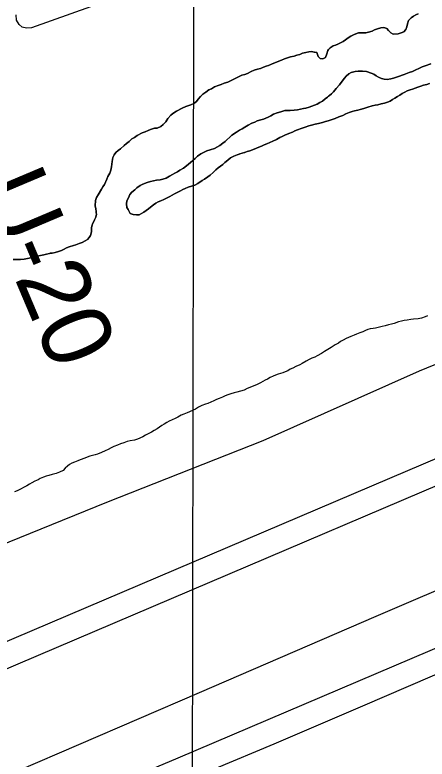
# Model space of a CAD drawing. Extents: x 3187622 to 3225504, y 800805 to 826213.
# Drawn here: x 3217777 to 3218268, y 810083 to 810970 of the extents above; entities that cross this region are included whole.
import ezdxf

# ---------------------------------------------------------------- set-up
doc = ezdxf.new("R2010")
doc.units = 0
for name, color, linetype in [('V-GRID-MAJR', 7, 'Continuous'), ('V-LEVE-TOET', 7, 'Continuous'), ('V-RIVR-RANG-IDEN', 7, 'Continuous'), ('V-ROAD-CNTR', 7, 'Continuous'), ('V-SITE-VEGE', 7, 'Continuous'), ('V-SURV-LINE', 7, 'Continuous'), ('V-TOPO-MINR', 7, 'Continuous'), ('V-TOPO-SHOR', 7, 'Continuous')]:
    doc.layers.add(name, color=color, linetype=linetype)

msp = doc.modelspace()

# ---------------------------------------------------------------- linework, layer by layer
at = {"layer": 'V-GRID-MAJR'}
msp.add_spline([(3217981.91, 806194.15), (3217992.49, 812254.42), (3218003.07, 818316.63), (3218013.65, 824378.87), (3218013.65, 824380.78)], degree=3, dxfattribs=at)
at = {"layer": 'V-LEVE-TOET'}
for points in [[(3217063.05, 810001.19), (3217225.58, 810084.65), (3217383.55, 810168.32), (3217522.12, 810238.05), (3217691.8, 810310.47), (3217886.73, 810389.43), (3218073.1, 810462.92), (3218259.14, 810545.89), (3218454.46, 810625.79), (3218640.86, 810706.48), (3218833.72, 810788.48), (3219010.03, 810859.74), (3219231.38, 810949.95), (3219469.44, 811047.29), (3219680.35, 811135.83), (3219912.55, 811237.19), (3220136.97, 811336.48), (3220446.09, 811462.51), (3220570.9, 811508.41), (3220724.16, 811557.02), (3220891.09, 811609.92)], [(3221559.73, 811601.19), (3221373.6, 811539.26), (3221132.97, 811462.23), (3220898.56, 811375.11), (3220626.36, 811278.5), (3220365.69, 811173.67), (3220168.47, 811090.37), (3219979.79, 811010.64), (3219758.61, 810915.12), (3219550.94, 810828.26), (3219314.36, 810725.22), (3219088.45, 810631.24), (3218842.19, 810525.22), (3218618.93, 810429.14), (3218438.8, 810352.4), (3218206.98, 810253.13), (3217996.63, 810162.3), (3217780.97, 810069.22)]]:
    msp.add_lwpolyline(points, dxfattribs=at)
at = {"layer": 'V-ROAD-CNTR'}
msp.add_lwpolyline([(3219781.92, 810860.89), (3219471.97, 810727.2), (3219144.75, 810585.97), (3218774.78, 810430.06), (3218485.7, 810303.7), (3217971.09, 810084.57), (3217703.35, 809971.73)], dxfattribs=at)
at = {"layer": 'V-SITE-VEGE'}
for points in [[(3218257.49, 810971.12), (3218254.57, 810969.93), (3218251.82, 810968.57), (3218249.23, 810966.35), (3218246.13, 810963.28), (3218244.92, 810959.52), (3218244.21, 810955.75), (3218243, 810952.66), (3218240.42, 810949.93), (3218237.32, 810948.57), (3218233.72, 810947.56), (3218227.71, 810947.08), (3218224.81, 810948.63), (3218222.25, 810951.56), (3218220.03, 810953.63), (3218216.77, 810955.01), (3218213, 810954.52), (3218209.05, 810953.33), (3218205.62, 810952.15), (3218202.7, 810950.79), (3218198.4, 810949.27), (3218195.14, 810948.6), (3218190.17, 810948.62), (3218186.57, 810948.46), (3218181.41, 810946.6), (3218177.29, 810944.56), (3218174.02, 810942.52), (3218170.92, 810940.13), (3218168, 810938.26), (3218164.91, 810936.73), (3218161.98, 810935.03), (3218159.06, 810934.01), (3218156.15, 810933.17), (3218152.88, 810930.61), (3218150.81, 810928.73), (3218149.95, 810927.37), (3218148.73, 810923.43), (3218146.99, 810919.15), (3218143.9, 810917.79), (3218140.82, 810917.98), (3218138.59, 810920.22), (3218136.73, 810925.03), (3218134.16, 810925.73), (3218133.65, 810925.73), (3218130.56, 810926.26), (3218127.48, 810925.93), (3218123.87, 810925.26), (3218119.75, 810924.25), (3218116.49, 810922.89), (3218113.06, 810921.88), (3218109.79, 810920.86), (3218105.67, 810919.85), (3218098.29, 810917.49), (3218094.68, 810916.13), (3218087.47, 810913.08), (3218082.66, 810911.21), (3218079.39, 810909.86), (3218076.3, 810908.84), (3218073.21, 810907.66), (3218069.6, 810906.3), (3218066.17, 810905.46), (3218062.39, 810903.93), (3218058.61, 810902.58), (3218054.14, 810900.2), (3218051.05, 810899.01), (3218047.62, 810898), (3218047.45, 810898), (3218044.18, 810896.64), (3218040.23, 810894.43)], [(3218258.41, 810906.11), (3218262.36, 810908.15), (3218265.8, 810909.33), (3218272.5, 810911.53)], [(3217914.68, 810733.17), (3217912.13, 810737.93), (3217910.43, 810740.68), (3217910.1, 810744.97), (3217910.46, 810748.4), (3217912.37, 810752.16), (3217914.27, 810756.09), (3217916.51, 810758.66), (3217919.96, 810761.73), (3217922.54, 810763.77), (3217926.49, 810766.67), (3217929.59, 810768.2), (3217934.74, 810770.23), (3217938.69, 810771.42), (3217942.47, 810772.43), (3217946.07, 810772.93), (3217950.19, 810773.42), (3217953.28, 810774.27), (3217957.23, 810775.62), (3217961.52, 810777.66), (3217964.96, 810779.7), (3217967.89, 810781.4), (3217970.81, 810782.93), (3217973.56, 810784.8), (3217978.03, 810787.36), (3217981.64, 810790.25), (3217986.29, 810794.01), (3217989.05, 810796.57), (3217991.8, 810798.95), (3217994.9, 810801.51), (3217998.85, 810804.24), (3218001.78, 810805.94), (3218005.9, 810807.98), (3218009.85, 810809.16), (3218014.83, 810810.68), (3218021.36, 810814.25), (3218024.98, 810816.98), (3218027.56, 810819.02), (3218029.79, 810821.07), (3218033.24, 810824.48), (3218035.65, 810826.53), (3218040.98, 810830.28), (3218044.59, 810832.49), (3218048.03, 810834.19), (3218051.13, 810836.24), (3218054.91, 810838.45), (3218059.55, 810840.83), (3218062.98, 810842.35), (3218065.73, 810843.71), (3218070.03, 810844.89), (3218073.29, 810845.74), (3218078.79, 810847.94), (3218082.05, 810849.64), (3218085.32, 810851.51), (3218089.44, 810853.21), (3218094.08, 810854.56), (3218098.54, 810855.91), (3218102.14, 810856.06), (3218105.23, 810856.05), (3218110.03, 810856.37), (3218113.81, 810856.87), (3218117.58, 810857.71), (3218120.84, 810858.38), (3218123.93, 810858.88), (3218127.54, 810860.06), (3218133.89, 810862.44), (3218137.33, 810863.79), (3218140.42, 810865.49), (3218143.52, 810867.36), (3218146.79, 810869.92), (3218149.54, 810872.14), (3218150.92, 810873.16), (3218151.95, 810874.01), (3218154.19, 810876.06), (3218156.6, 810878.45), (3218159.88, 810882.21), (3218163.67, 810886.82), (3218166.95, 810890.92), (3218169.71, 810894.51), (3218171.95, 810896.9), (3218174.88, 810899.63), (3218177.79, 810901.16), (3218182.43, 810902.51), (3218186.2, 810902.83), (3218191.35, 810902.98), (3218195.81, 810902.45), (3218201.46, 810900.71), (3218204.54, 810899.32), (3218207.44, 810897.25), (3218210.35, 810895.87), (3218213.77, 810894.31), (3218217.2, 810893.26), (3218220.63, 810893.08), (3218225.09, 810893.74), (3218228.18, 810894.76), (3218232.99, 810896.28), (3218240.72, 810898.99), (3218246.73, 810901.36), (3218250.68, 810902.71), (3218254.8, 810904.41), (3218258.41, 810906.11)], [(3218040.23, 810894.43), (3218033.87, 810891.54), (3218030.77, 810890.02), (3218026.66, 810888.66), (3218022.7, 810886.97), (3218019.44, 810885.78), (3218015.15, 810884.09), (3218011.19, 810882.05), (3218008.27, 810880.52), (3218004.48, 810877.96), (3218001.22, 810875.58), (3217998.29, 810872.68), (3217995.7, 810869.6), (3217993.63, 810866.86), (3217990.19, 810864.31), (3217986.76, 810862.95), (3217980.92, 810860.75), (3217976.62, 810858.71), (3217969.58, 810855.15), (3217965.45, 810852.42), (3217962.87, 810850.55), (3217959.25, 810846.45), (3217956.83, 810842.51), (3217953.73, 810839.27), (3217950.97, 810837.05), (3217946.68, 810835.19), (3217943.59, 810835.2), (3217938.78, 810833.51), (3217936.03, 810832.32), (3217932.42, 810830.79), (3217928.82, 810829.27), (3217922.97, 810826.21), (3217919.54, 810823.99), (3217916.61, 810822.12), (3217913.17, 810819.22), (3217910.24, 810816.83), (3217907.32, 810814.28), (3217903.01, 810810.53), (3217900.26, 810808.31), (3217897.33, 810806.09), (3217895.6, 810803.35), (3217893.7, 810799.93), (3217893, 810795.31), (3217892.64, 810792.22), (3217892.45, 810789.14), (3217891.41, 810784.85), (3217890.36, 810781.26), (3217888.11, 810777.33), (3217886.73, 810774.24), (3217884.13, 810768.08), (3217882.06, 810765.18), (3217880.33, 810762.27), (3217876.36, 810755.77), (3217874.28, 810752.35), (3217873.24, 810748.93), (3217872.87, 810742.42), (3217873.53, 810738.81), (3217873.86, 810735.55), (3217874.2, 810734.01), (3217874.36, 810732.46), (3217873.66, 810729.04), (3217872.1, 810725.61), (3217869.68, 810720.83), (3217869.33, 810719.8), (3217868.46, 810716.37), (3217868.27, 810711.57), (3217867.39, 810707.29), (3217865.66, 810704.72), (3217863.6, 810702.33), (3217860.84, 810700.63), (3217857.23, 810698.93), (3217853.8, 810697.75), (3217849.85, 810696.05), (3217846.93, 810695.21), (3217841.95, 810693.51), (3217838.69, 810692.33), (3217835.77, 810690.97), (3217832.67, 810689.44), (3217829.07, 810688.26), (3217825.29, 810686.9), (3217821.68, 810686.06), (3217819.11, 810685.9), (3217818.42, 810685.56), (3217814.82, 810684.72), (3217811.73, 810684.22), (3217807.61, 810683.38), (3217801.77, 810682.04), (3217797.65, 810681.03), (3217792.33, 810679.85), (3217788.21, 810679.01), (3217783.92, 810678.69), (3217780.84, 810678.53), (3217775.35, 810678.39)], [(3218271.19, 810888.22), (3218267.75, 810887.2), (3218263.98, 810886.19), (3218260.54, 810885.01), (3218257.28, 810883.99), (3218253.85, 810882.81), (3218250.75, 810881.62), (3218247.83, 810880.78), (3218244.23, 810879.59), (3218241.65, 810878.06), (3218241.48, 810878.06), (3218238.38, 810876.36), (3218235.63, 810874.49), (3218232.88, 810872.79), (3218229.61, 810870.74), (3218226.86, 810869.04), (3218224.11, 810867.17), (3218221.19, 810865.98), (3218217.41, 810864.97), (3218213.46, 810863.96), (3218209.34, 810862.95), (3218206.25, 810862.28), (3218202.65, 810861.44), (3218197.5, 810859.92), (3218192.69, 810858.4), (3218188.57, 810857.39), (3218185.65, 810856.37), (3218181.88, 810855.53), (3218178.78, 810854.69), (3218175.35, 810853.5), (3218171.4, 810851.98), (3218167.79, 810850.28), (3218163.15, 810848.58), (3218158.86, 810846.72), (3218154.05, 810844.85), (3218150.44, 810843.67), (3218147.35, 810842.83), (3218143.4, 810841.64), (3218138.94, 810840.64), (3218134.99, 810839.62), (3218130.53, 810838.61), (3218127.26, 810837.6), (3218122.97, 810836.25), (3218118.33, 810834.73), (3218113.87, 810833.03), (3218110.78, 810831.68), (3218107.68, 810830.32), (3218103.56, 810828.79), (3218098.92, 810826.58), (3218095.49, 810825.06), (3218092.73, 810823.7), (3218088.96, 810821.66), (3218084.31, 810819.45), (3218080.71, 810817.75), (3218077.44, 810816.22), (3218074.18, 810815.04), (3218070.74, 810813.51), (3218067.82, 810812.32), (3218064.9, 810811.31), (3218060.09, 810809.27), (3218057, 810808.09), (3218053.91, 810807.24), (3218051.68, 810806.4), (3218050.91, 810806.19), (3218050.65, 810806.12), (3218048.01, 810805.33)], [(3218048.01, 810805.33), (3218044.98, 810804.26), (3218044.46, 810804.09), (3218041.89, 810803.24), (3218037.94, 810801.54), (3218034.16, 810799.5), (3218030.71, 810796.78), (3218027.44, 810794.05), (3218024.86, 810791.83), (3218019.18, 810787.57), (3218016.6, 810785.35), (3218013.33, 810782.28), (3218009.89, 810779.04), (3218006.96, 810777.17), (3218003, 810774.44), (3218000.25, 810772.74), (3217995.09, 810768.99), (3217991.48, 810767.29), (3217987.71, 810765.76), (3217983.75, 810764.58), (3217980.15, 810763.23), (3217977.23, 810762.04), (3217974.48, 810760.34), (3217971.21, 810758.81), (3217967.43, 810756.77), (3217964.51, 810755.07), (3217961.76, 810753.54), (3217958.66, 810751.84), (3217954.71, 810750.14), (3217951.1, 810748.61), (3217947.84, 810747.25), (3217945.09, 810745.55), (3217942.16, 810743.51), (3217938.89, 810740.95), (3217936.31, 810738.73), (3217933.56, 810736.86), (3217930.81, 810734.82), (3217928.06, 810733.29), (3217925.31, 810731.76), (3217921.88, 810731.6), (3217918.11, 810732.3), (3217914.68, 810733.17)]]:
    msp.add_lwpolyline(points, dxfattribs=at)
at = {"layer": 'V-SURV-LINE'}
for points in [[(3217607.42, 810155.47), (3220449.66, 811366.92)], [(3220461.4, 811339.32), (3217619.17, 810127.86)]]:
    msp.add_lwpolyline(points, dxfattribs=at)
at = {"layer": 'V-TOPO-MINR'}
for points in [[(3218036.86, 811040.31), (3217796.98, 810954.54), (3217791.13, 810954.11), (3217786.06, 810955.23)], [(3217786.06, 810955.23), (3217782.17, 810958.67), (3217779.07, 810963.65), (3217778.55, 810970.08)]]:
    msp.add_lwpolyline(points, dxfattribs=at)
at = {"layer": 'V-TOPO-SHOR'}
for points in [[(3218181.41, 810946.6), (3218186.57, 810948.46), (3218190.17, 810948.62), (3218195.14, 810948.6), (3218198.4, 810949.27), (3218202.7, 810950.79), (3218205.62, 810952.15), (3218209.05, 810953.33), (3218213, 810954.52), (3218216.77, 810955.01), (3218220.03, 810953.63), (3218222.25, 810951.56), (3218224.81, 810948.63), (3218227.71, 810947.08), (3218233.72, 810947.56), (3218237.32, 810948.57), (3218240.42, 810949.93), (3218243, 810952.66), (3218244.21, 810955.75), (3218244.92, 810959.52), (3218246.13, 810963.28), (3218249.23, 810966.35), (3218251.82, 810968.57), (3218254.57, 810969.93), (3218257.49, 810971.12)], [(3217873.53, 810738.81), (3217872.86, 810742.42), (3217873.24, 810748.93), (3217874.28, 810752.35), (3217876.35, 810755.77), (3217880.33, 810762.27), (3217882.06, 810765.18), (3217884.13, 810768.08), (3217886.73, 810774.24), (3217888.11, 810777.33), (3217890.36, 810781.26), (3217891.41, 810784.85), (3217892.45, 810789.14), (3217892.64, 810792.22), (3217893, 810795.31), (3217893.7, 810799.93), (3217895.6, 810803.35), (3217897.33, 810806.09), (3217900.26, 810808.31), (3217903.01, 810810.52), (3217907.32, 810814.28), (3217910.24, 810816.83), (3217913.17, 810819.22), (3217916.61, 810822.12), (3217919.53, 810823.99), (3217922.97, 810826.21), (3217928.82, 810829.27), (3217932.42, 810830.79), (3217936.03, 810832.32), (3217938.78, 810833.51), (3217943.59, 810835.2), (3217946.68, 810835.19), (3217950.97, 810837.05), (3217953.73, 810839.27), (3217956.83, 810842.51), (3217959.25, 810846.45), (3217962.87, 810850.55), (3217965.45, 810852.42), (3217969.57, 810855.15), (3217976.62, 810858.71), (3217980.92, 810860.75), (3217986.76, 810862.95), (3217990.19, 810864.31), (3217993.63, 810866.86), (3217995.7, 810869.6), (3217998.29, 810872.68), (3218001.22, 810875.58), (3218004.48, 810877.96), (3218008.27, 810880.52), (3218011.19, 810882.05), (3218015.15, 810884.09), (3218019.44, 810885.78), (3218022.7, 810886.97), (3218026.66, 810888.66), (3218030.77, 810890.02), (3218033.87, 810891.55), (3218040.23, 810894.43), (3218044.18, 810896.64), (3218047.45, 810898), (3218047.62, 810898), (3218051.05, 810899.01), (3218054.14, 810900.2), (3218058.61, 810902.58), (3218062.39, 810903.93), (3218066.17, 810905.46), (3218069.6, 810906.3), (3218073.21, 810907.66), (3218076.3, 810908.84), (3218079.39, 810909.86), (3218082.66, 810911.21), (3218087.47, 810913.08), (3218094.68, 810916.13), (3218098.29, 810917.49), (3218105.67, 810919.85), (3218109.79, 810920.86), (3218113.06, 810921.88), (3218116.49, 810922.89), (3218119.75, 810924.25), (3218123.87, 810925.26), (3218127.48, 810925.93), (3218130.56, 810926.26), (3218133.65, 810925.73), (3218134.16, 810925.73), (3218136.73, 810925.03), (3218138.6, 810920.22), (3218140.82, 810917.98), (3218143.9, 810917.79), (3218146.99, 810919.15), (3218148.73, 810923.43), (3218149.95, 810927.37), (3218150.81, 810928.73), (3218152.88, 810930.61), (3218156.15, 810933.17), (3218159.06, 810934.01), (3218161.98, 810935.03), (3218164.91, 810936.73), (3218168, 810938.26), (3218170.92, 810940.13), (3218174.02, 810942.52), (3218177.29, 810944.56), (3218181.41, 810946.6)], [(3218272.5, 810911.53), (3218265.8, 810909.33), (3218262.36, 810908.15), (3218258.41, 810906.11), (3218254.8, 810904.41), (3218250.68, 810902.71), (3218246.73, 810901.36), (3218240.72, 810898.99), (3218232.99, 810896.28), (3218228.18, 810894.76), (3218225.09, 810893.74), (3218220.63, 810893.08), (3218217.2, 810893.26), (3218213.77, 810894.31), (3218210.35, 810895.87), (3218207.44, 810897.25), (3218204.54, 810899.32), (3218201.46, 810900.71), (3218195.81, 810902.45), (3218191.35, 810902.98), (3218186.2, 810902.83), (3218182.43, 810902.51), (3218177.79, 810901.16), (3218174.88, 810899.63), (3218171.95, 810896.9), (3218169.71, 810894.51), (3218166.95, 810890.92), (3218163.67, 810886.82), (3218159.88, 810882.21), (3218156.6, 810878.45), (3218154.19, 810876.06), (3218151.95, 810874.01), (3218150.92, 810873.16), (3218149.54, 810872.14), (3218146.79, 810869.92), (3218143.52, 810867.36), (3218140.42, 810865.49), (3218137.33, 810863.79), (3218133.89, 810862.44), (3218127.54, 810860.06), (3218123.93, 810858.88), (3218120.84, 810858.38), (3218117.58, 810857.71), (3218113.81, 810856.87), (3218110.03, 810856.37), (3218105.23, 810856.05), (3218102.14, 810856.06), (3218098.54, 810855.91), (3218094.08, 810854.56), (3218089.44, 810853.21), (3218085.32, 810851.51), (3218082.05, 810849.64), (3218078.79, 810847.94), (3218073.29, 810845.74), (3218070.03, 810844.89), (3218065.73, 810843.71), (3218062.98, 810842.35), (3218059.55, 810840.83), (3218054.91, 810838.45), (3218051.13, 810836.24), (3218048.03, 810834.19), (3218044.59, 810832.49), (3218040.98, 810830.28)], [(3217914.68, 810733.17), (3217918.11, 810732.3), (3217921.88, 810731.6), (3217925.31, 810731.76), (3217928.06, 810733.29), (3217930.81, 810734.82), (3217933.56, 810736.86), (3217936.31, 810738.73), (3217938.89, 810740.95), (3217942.16, 810743.51), (3217945.09, 810745.55), (3217947.84, 810747.25), (3217951.1, 810748.61), (3217954.71, 810750.14), (3217958.66, 810751.83), (3217961.76, 810753.54), (3217964.51, 810755.07), (3217967.43, 810756.77), (3217971.21, 810758.81), (3217974.48, 810760.34), (3217977.23, 810762.04), (3217980.15, 810763.23), (3217983.75, 810764.58), (3217987.71, 810765.76), (3217991.48, 810767.29), (3217995.09, 810768.99), (3218000.25, 810772.74), (3218003, 810774.44), (3218006.96, 810777.17), (3218009.89, 810779.04), (3218013.33, 810782.28), (3218016.6, 810785.35), (3218019.18, 810787.57), (3218024.86, 810791.83), (3218027.44, 810794.05), (3218030.71, 810796.78), (3218034.16, 810799.5), (3218037.94, 810801.54), (3218041.89, 810803.24), (3218044.46, 810804.09), (3218044.98, 810804.26), (3218048.01, 810805.33), (3218050.65, 810806.12), (3218050.91, 810806.19), (3218051.68, 810806.4), (3218053.91, 810807.24), (3218057, 810808.09), (3218060.09, 810809.27), (3218064.9, 810811.31), (3218067.82, 810812.32), (3218070.74, 810813.51), (3218074.18, 810815.04), (3218077.44, 810816.22), (3218080.71, 810817.75), (3218084.31, 810819.45), (3218088.96, 810821.66), (3218092.73, 810823.7), (3218095.49, 810825.06), (3218098.92, 810826.58), (3218103.56, 810828.79), (3218107.68, 810830.32), (3218110.78, 810831.68), (3218113.87, 810833.03), (3218118.33, 810834.73), (3218122.97, 810836.25), (3218127.27, 810837.6), (3218130.53, 810838.61), (3218134.99, 810839.62), (3218138.94, 810840.64), (3218143.4, 810841.64), (3218147.35, 810842.83), (3218150.44, 810843.67), (3218154.05, 810844.85), (3218158.86, 810846.72), (3218163.15, 810848.58), (3218167.79, 810850.28), (3218171.4, 810851.98), (3218175.35, 810853.5), (3218178.78, 810854.69), (3218181.88, 810855.53), (3218185.65, 810856.37), (3218188.57, 810857.39), (3218192.69, 810858.4), (3218197.5, 810859.92), (3218202.65, 810861.44), (3218206.25, 810862.28), (3218209.34, 810862.95), (3218213.46, 810863.96), (3218217.41, 810864.97), (3218221.19, 810865.98), (3218224.11, 810867.17), (3218226.86, 810869.04), (3218229.61, 810870.74), (3218232.88, 810872.79), (3218235.63, 810874.49), (3218238.38, 810876.36), (3218241.48, 810878.06), (3218241.65, 810878.06), (3218244.23, 810879.59), (3218247.83, 810880.78), (3218250.75, 810881.62)], [(3218250.75, 810881.62), (3218253.85, 810882.81), (3218257.28, 810883.99), (3218260.54, 810885.01), (3218263.98, 810886.19), (3218267.75, 810887.2), (3218271.19, 810888.22)], [(3218040.98, 810830.28), (3218035.65, 810826.53), (3218033.24, 810824.48), (3218029.79, 810821.07), (3218027.56, 810819.02), (3218024.98, 810816.98), (3218021.36, 810814.25), (3218014.83, 810810.68), (3218009.85, 810809.16), (3218005.9, 810807.98), (3218001.78, 810805.94), (3217998.85, 810804.24), (3217994.9, 810801.51), (3217991.8, 810798.95), (3217989.04, 810796.57), (3217986.29, 810794.01), (3217981.64, 810790.25), (3217978.03, 810787.36), (3217973.56, 810784.8), (3217970.81, 810782.93), (3217967.89, 810781.4), (3217964.96, 810779.7), (3217961.52, 810777.66), (3217957.23, 810775.62), (3217953.28, 810774.27), (3217950.19, 810773.42), (3217946.07, 810772.93), (3217942.47, 810772.43), (3217938.69, 810771.42), (3217934.74, 810770.23), (3217929.59, 810768.2), (3217926.49, 810766.67), (3217922.54, 810763.77), (3217919.96, 810761.73), (3217916.51, 810758.66), (3217914.27, 810756.09), (3217912.37, 810752.16), (3217910.46, 810748.4), (3217910.1, 810744.97), (3217910.43, 810740.68), (3217912.13, 810737.93), (3217914.68, 810733.17)], [(3217775.35, 810678.39), (3217780.84, 810678.53), (3217783.92, 810678.69), (3217788.21, 810679.01), (3217792.33, 810679.85), (3217797.65, 810681.03), (3217801.77, 810682.04), (3217807.61, 810683.38), (3217811.73, 810684.22), (3217814.82, 810684.72), (3217818.42, 810685.56), (3217819.11, 810685.9), (3217821.68, 810686.06), (3217825.29, 810686.9), (3217829.07, 810688.26), (3217832.67, 810689.44), (3217835.77, 810690.97), (3217838.69, 810692.33), (3217841.95, 810693.51), (3217846.93, 810695.21), (3217849.85, 810696.05), (3217853.8, 810697.75), (3217857.23, 810698.93), (3217860.84, 810700.63), (3217863.6, 810702.33), (3217865.66, 810704.72), (3217867.39, 810707.29), (3217868.27, 810711.57), (3217868.46, 810716.37), (3217869.33, 810719.8), (3217869.68, 810720.83), (3217872.1, 810725.61), (3217873.66, 810729.04), (3217874.36, 810732.46), (3217874.2, 810734.01), (3217873.86, 810735.55), (3217873.53, 810738.81)], [(3218268.8, 810611.24), (3218265.71, 810610.06), (3218261.42, 810608.71), (3218257.47, 810607.87), (3218251.98, 810607.55), (3218248.72, 810607.05), (3218244.6, 810606.38), (3218240.83, 810605.89), (3218237.57, 810605.21), (3218234.13, 810604.2), (3218228.98, 810602.34), (3218225.89, 810601.5), (3218222.11, 810600.65), (3218218.17, 810599.64), (3218214.73, 810598.8), (3218209.93, 810597.62), (3218206.84, 810596.78), (3218203.75, 810596.28), (3218200.49, 810595.78), (3218197.57, 810594.94), (3218194.65, 810593.75), (3218191.73, 810592.22), (3218187.95, 810591.04), (3218184.17, 810589.68), (3218181.25, 810588.49), (3218177.47, 810586.97), (3218171.8, 810584.42), (3218168.02, 810582.38), (3218165.1, 810580.68), (3218162.52, 810578.81), (3218158.73, 810576.77), (3218153.75, 810573.53), (3218149.79, 810571.15), (3218145.84, 810568.77), (3218142.57, 810566.72), (3218137.41, 810563.66), (3218134.49, 810562.3), (3218131.05, 810560.78), (3218127.79, 810559.25), (3218124.18, 810557.38), (3218119.19, 810554.49), (3218116.44, 810553.12), (3218111.98, 810551.09), (3218108.2, 810549.22), (3218105.27, 810547.69), (3218102.18, 810545.99), (3218099.26, 810544.8), (3218096.17, 810543.61), (3218090.67, 810542.1), (3218087.75, 810540.91), (3218084.66, 810539.55), (3218081.22, 810537.85), (3218078.13, 810536.15), (3218075.38, 810534.62), (3218072.63, 810533.09)], [(3218072.63, 810533.09), (3218069.88, 810531.73), (3218065.06, 810529.01), (3218061.8, 810527.83), (3218056.99, 810525.96), (3218053.9, 810524.78), (3218050.12, 810522.91), (3218045.83, 810521.55), (3218041.71, 810520.54), (3218038.27, 810519.53), (3218034.49, 810518.52), (3218030.89, 810517.16), (3218027.79, 810515.98), (3218024.36, 810514.45), (3218020.58, 810512.92), (3218017.49, 810511.57), (3218014.22, 810510.21), (3218010.62, 810508.68), (3218007.01, 810507.16), (3218004.09, 810506.31), (3217999.96, 810504.61), (3217995.84, 810502.58), (3217992.4, 810500.36), (3217989.48, 810498.83), (3217985.19, 810496.97), (3217982.26, 810495.78), (3217978.31, 810494.43), (3217975.22, 810493.07), (3217971.27, 810490.86), (3217968, 810489.16), (3217964.39, 810487.46), (3217961.13, 810485.93), (3217958.21, 810484.4), (3217954.94, 810482.36), (3217952.36, 810480.66), (3217949.61, 810478.61), (3217946.68, 810476.74), (3217943.24, 810474.7), (3217939.98, 810472.82), (3217935.85, 810470.96), (3217932.59, 810469.08), (3217929.67, 810467.39), (3217923.31, 810464.33), (3217919.87, 810463.31), (3217914.38, 810462.48), (3217910.78, 810461.81), (3217907, 810460.29), (3217903.05, 810458.93), (3217899.27, 810457.41), (3217895.15, 810455.71), (3217891.71, 810454.01), (3217888.44, 810452.31), (3217884.66, 810450.44), (3217880.54, 810448.75), (3217875.73, 810446.71), (3217872.81, 810445.69), (3217869.72, 810444.85), (3217866.46, 810444.35), (3217863.37, 810442.99), (3217860.45, 810441.64), (3217855.12, 810439.77), (3217852.2, 810438.76), (3217848.25, 810437.06), (3217845.16, 810435.7), (3217842.23, 810434.17), (3217839.83, 810432.3), (3217837.24, 810430.08), (3217834.66, 810427.18), (3217830.53, 810425.14), (3217826.41, 810423.61), (3217821.78, 810422.27), (3217817.48, 810421.08), (3217814.39, 810420.41), (3217811.3, 810419.05), (3217807.52, 810417.53), (3217804.77, 810416), (3217800.99, 810414.3), (3217797.55, 810412.6), (3217794.63, 810410.9), (3217791.36, 810409.03), (3217788.27, 810407.16), (3217783.8, 810404.78), (3217780.02, 810402.91), (3217776.59, 810401.55)], [(3218015.92, 810072.01), (3218085.97, 810101.47), (3218191.79, 810146.56), (3218300.41, 810193.6), (3218442.16, 810253.82), (3218524.9, 810290.62), (3218647.86, 810342.21), (3218700.93, 810364.18), (3218713.95, 810370.04), (3218704.16, 810350.34), (3218695.79, 810319.62), (3218686.08, 810281.99), (3218664.94, 810192.27), (3218643.37, 810114.72), (3218627.77, 810048.33)]]:
    msp.add_lwpolyline(points, dxfattribs=at)

# ---------------------------------------------------------------- texts
at = {"layer": 'V-RIVR-RANG-IDEN'}
msp.add_text('U-20', height=83, rotation=292.92615, dxfattribs=at).set_placement((3217730.65, 810764.6))

doc.saveas('drawing.dxf')
